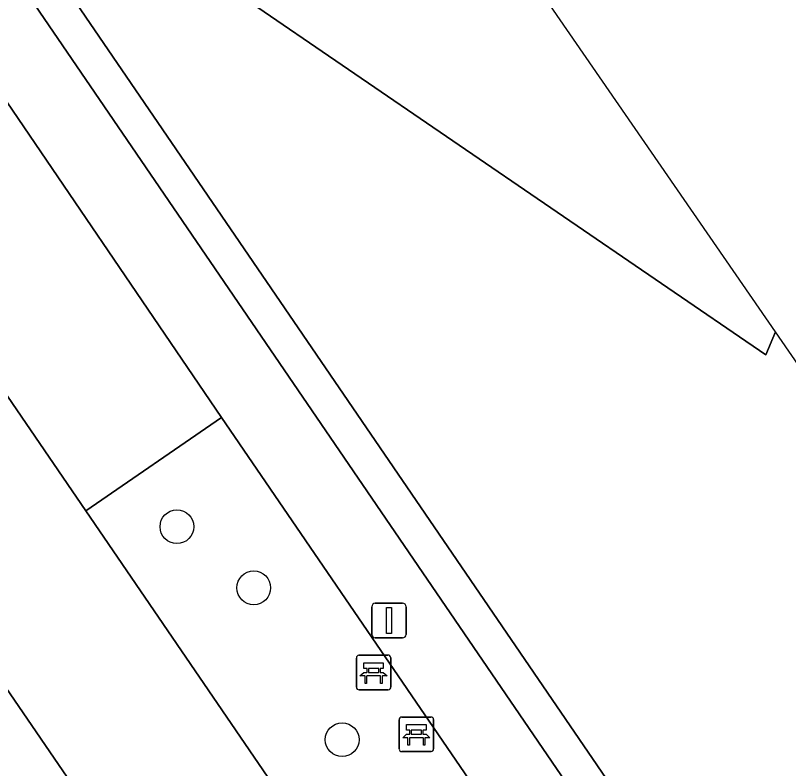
# Model space of a CAD drawing. Extents: x 155275 to 156265, y 382654 to 383635.
# Drawn here: x 155988.77 to 156011.15, y 383437.92 to 383459.72 of the extents above; entities that cross this region are included whole.
import ezdxf

# ---------------------------------------------------------------- set-up
doc = ezdxf.new("R2010")
doc.units = 0
for name, color, linetype in [('IMGEO_Bank', 7, 'Continuous'), ('IMGEO_Berm_groen', 7, 'Continuous'), ('IMGEO_Boom', 7, 'Continuous'), ('IMGEO_Groenvoorziening', 7, 'Continuous'), ('IMGEO_Lichtmast', 7, 'Continuous'), ('IMGEO_Loofbos', 7, 'Continuous'), ('IMGEO_Muur', 7, 'Continuous'), ('IMGEO_Parkeervlak_gesloten', 7, 'Continuous'), ('IMGEO_Rijbaan_lokaal_gesloten', 7, 'Continuous'), ('IMGEO_Voetpad_gesloten', 7, 'Continuous'), ('IMGEO_Voetpad_open', 7, 'Continuous')]:
    doc.layers.add(name, color=color, linetype=linetype)

msp = doc.modelspace()

# ---------------------------------------------------------------- linework, layer by layer
at = {"layer": 'IMGEO_Bank'}
for p, q in [((155998.713, 383441.204), (155999.554, 383441.204)), ((155999.554, 383441.204), (155998.713, 383441.204)), ((155998.638, 383440.279), (155998.638, 383441.12)), ((155998.638, 383441.12), (155998.638, 383440.279)), ((155999.638, 383441.129), (155999.638, 383440.288)), ((155999.638, 383440.288), (155999.638, 383441.129)), ((155998.947, 383440.71), (155998.947, 383440.816)), ((155998.991, 383440.816), (155998.991, 383440.71)), ((155999.279, 383440.822), (155998.997, 383440.822)), ((155999.285, 383440.71), (155999.285, 383440.816)), ((155999.329, 383440.816), (155999.329, 383440.71)), ((155999.335, 383440.602), (155998.942, 383440.602)), ((155998.997, 383440.704), (155999.279, 383440.704)), ((155999.563, 383440.204), (155998.722, 383440.204)), ((155998.722, 383440.204), (155999.563, 383440.204)), ((155999.95, 383439.413), (156000.791, 383439.413)), ((156000.791, 383439.413), (155999.95, 383439.413)), ((155999.875, 383438.488), (155999.875, 383439.329)), ((155999.875, 383439.329), (155999.875, 383438.488)), ((156000.875, 383439.338), (156000.875, 383438.497)), ((156000.875, 383438.497), (156000.875, 383439.338)), ((156000.184, 383438.919), (156000.184, 383439.025)), ((156000.228, 383439.025), (156000.228, 383438.919)), ((156000.516, 383439.031), (156000.234, 383439.031)), ((156000.522, 383438.919), (156000.522, 383439.025)), ((156000.566, 383439.025), (156000.566, 383438.919)), ((156000.572, 383438.811), (156000.179, 383438.811)), ((156000.234, 383438.913), (156000.516, 383438.913)), ((156000.8, 383438.413), (155999.959, 383438.413)), ((155999.959, 383438.413), (156000.8, 383438.413))]:
    msp.add_line(p, q, dxfattribs=at)
for points in [[(155998.941, 383440.822), (155998.855, 383440.822), (155998.855, 383440.983), (155999.418, 383440.983), (155999.418, 383440.822), (155999.335, 383440.822)], [(155998.885, 383440.602), (155998.743, 383440.602), (155998.855, 383440.704), (155998.941, 383440.704)], [(155998.935, 383440.595), (155998.935, 383440.388), (155998.892, 383440.388), (155998.892, 383440.595)], [(155999.335, 383440.704), (155999.418, 383440.704), (155999.53, 383440.602), (155999.391, 383440.602)], [(155999.385, 383440.595), (155999.385, 383440.388), (155999.341, 383440.388), (155999.341, 383440.595)], [(156000.178, 383439.031), (156000.092, 383439.031), (156000.092, 383439.192), (156000.655, 383439.192), (156000.655, 383439.031), (156000.572, 383439.031)], [(156000.122, 383438.811), (155999.98, 383438.811), (156000.092, 383438.913), (156000.178, 383438.913)], [(156000.172, 383438.804), (156000.172, 383438.597), (156000.129, 383438.597), (156000.129, 383438.804)], [(156000.572, 383438.913), (156000.655, 383438.913), (156000.767, 383438.811), (156000.628, 383438.811)], [(156000.622, 383438.804), (156000.622, 383438.597), (156000.578, 383438.597), (156000.578, 383438.804)]]:
    msp.add_lwpolyline(points, dxfattribs=at)
for centre, radius, start, end in [((155998.716, 383441.126), 0.0779, 92.4484, 184.2845), ((155998.716, 383441.126), 0.0779, 92.4484, 184.2845), ((155999.56, 383441.126), 0.0779, 2.4484, 94.2845), ((155999.56, 383441.126), 0.0779, 2.4484, 94.2845), ((155998.94, 383440.815), 0.00671, 2.8957, 87.1043), ((155998.997, 383440.815), 0.00671, 92.8957, 177.1043), ((155999.279, 383440.815), 0.00671, 2.8957, 87.1043), ((155999.336, 383440.815), 0.00671, 92.8957, 177.1043), ((155998.885, 383440.595), 0.00671, 2.8957, 87.1043), ((155998.942, 383440.595), 0.00671, 92.8957, 177.1043), ((155998.94, 383440.711), 0.00671, 272.8957, 357.1043), ((155998.997, 383440.711), 0.00671, 182.8957, 267.1043), ((155999.279, 383440.711), 0.00671, 272.8957, 357.1043), ((155999.336, 383440.711), 0.00671, 182.8957, 267.1043), ((155999.334, 383440.595), 0.00671, 2.8957, 87.1043), ((155999.391, 383440.595), 0.00671, 92.8957, 177.1043), ((155998.716, 383440.282), 0.0779, 182.4484, 274.2845), ((155998.716, 383440.282), 0.0779, 182.4484, 274.2845), ((155999.56, 383440.282), 0.0779, 272.4484, 4.2845), ((155999.56, 383440.282), 0.0779, 272.4484, 4.2845), ((155999.953, 383439.335), 0.0779, 92.4484, 184.2845), ((155999.953, 383439.335), 0.0779, 92.4484, 184.2845), ((156000.797, 383439.335), 0.0779, 2.4484, 94.2845), ((156000.797, 383439.335), 0.0779, 2.4484, 94.2845), ((156000.177, 383439.024), 0.00671, 2.8957, 87.1043), ((156000.234, 383439.024), 0.00671, 92.8957, 177.1043), ((156000.516, 383439.024), 0.00671, 2.8957, 87.1043), ((156000.573, 383439.024), 0.00671, 92.8957, 177.1043), ((156000.122, 383438.804), 0.00671, 2.8957, 87.1043), ((156000.179, 383438.804), 0.00671, 92.8957, 177.1043), ((156000.177, 383438.92), 0.00671, 272.8957, 357.1043), ((156000.234, 383438.92), 0.00671, 182.8957, 267.1043), ((156000.516, 383438.92), 0.00671, 272.8957, 357.1043), ((156000.573, 383438.92), 0.00671, 182.8957, 267.1043), ((156000.571, 383438.804), 0.00671, 2.8957, 87.1043), ((156000.628, 383438.804), 0.00671, 92.8957, 177.1043), ((155999.953, 383438.491), 0.0779, 182.4484, 274.2845), ((155999.953, 383438.491), 0.0779, 182.4484, 274.2845), ((156000.797, 383438.491), 0.0779, 272.4484, 4.2845), ((156000.797, 383438.491), 0.0779, 272.4484, 4.2845)]:
    msp.add_arc(centre, radius, start, end, dxfattribs=at)
at = {"layer": 'IMGEO_Berm_groen'}
msp.add_lwpolyline([(155994.734, 383448.083), (155990.809, 383445.385), (156017.912, 383405.711), (156021.864, 383408.418)], close=True, dxfattribs=at)
at = {"layer": 'IMGEO_Boom'}
for centre in [(155993.445, 383444.921), (155995.669, 383443.152), (155998.227, 383438.757)]:
    msp.add_circle(centre, 0.489, dxfattribs=at)
at = {"layer": 'IMGEO_Groenvoorziening'}
for points in [[(156077.613, 383392.955), (156060.906, 383377.872), (156033.643, 383417.396), (156029.627, 383419.53), (156026.666, 383422.619), (156024.014, 383425.859), (156021.583, 383429.16), (156019.834, 383431.785), (156017.964, 383435.163), (156016.546, 383438.011), (156015.933, 383441.442), (156016.071, 383442.87), (156015.918, 383443.091), (156010.766, 383450.56), (156010.491, 383449.896), (155989.351, 383464.352), (155992.741, 383476.69), (155966.951, 383514.078), (155939.575, 383524.181), (155936.941, 383516.936), (155887.28, 383532.207), (155890.193, 383542.405)], [(155860.774, 383539.484), (155872.009, 383535.388), (155874.61, 383534.44), (155879.334, 383532.718), (155948.02, 383507.678), (155961.313, 383502.832), (156024.216, 383410.791), (156045.134, 383380.182), (156062.326, 383354.842), (156061.594, 383354.31), (156061.773, 383354.047), (156065.694, 383357.527)]]:
    msp.add_lwpolyline(points, dxfattribs=at)
at = {"layer": 'IMGEO_Lichtmast'}
for p, q in [((155999.086, 383441.804), (155999.086, 383442.604)), ((155999.086, 383442.604), (155999.086, 383441.804)), ((155999.186, 383442.704), (155999.976, 383442.704)), ((155999.976, 383442.704), (155999.186, 383442.704)), ((156000.076, 383442.604), (156000.076, 383441.804)), ((156000.076, 383441.804), (156000.076, 383442.604)), ((155999.976, 383441.704), (155999.186, 383441.704)), ((155999.186, 383441.704), (155999.976, 383441.704))]:
    msp.add_line(p, q, dxfattribs=at)
msp.add_lwpolyline([(155999.506, 383442.579), (155999.656, 383442.579), (155999.656, 383441.829), (155999.506, 383441.829), (155999.506, 383442.579)], dxfattribs=at)
for centre, start, end in [((155999.186, 383442.604), 90, 180), ((155999.186, 383442.604), 90, 180), ((155999.976, 383442.604), 0, 90), ((155999.976, 383442.604), 360, 90), ((155999.186, 383441.804), 180, 270), ((155999.186, 383441.804), 180, 270), ((155999.976, 383441.804), 270, 0), ((155999.976, 383441.804), 270, 0)]:
    msp.add_arc(centre, 0.1, start, end, dxfattribs=at)
at = {"layer": 'IMGEO_Loofbos'}
msp.add_lwpolyline([(156010.766, 383450.56), (155992.741, 383476.69), (155989.351, 383464.352), (156010.491, 383449.896)], close=True, dxfattribs=at)
at = {"layer": 'IMGEO_Muur'}
msp.add_lwpolyline([(155853.664, 383555.887), (155849.008, 383542.715), (155933.682, 383511.885), (155960.607, 383502.077), (156005.367, 383436.549), (156022.591, 383411.367), (156024.216, 383410.791), (155961.313, 383502.832), (155948.02, 383507.678), (155879.334, 383532.718), (155874.61, 383534.44), (155872.009, 383535.388), (155860.774, 383539.484), (155850.28, 383543.31), (155854.71, 383555.5)], close=True, dxfattribs=at)
at = {"layer": 'IMGEO_Parkeervlak_gesloten'}
msp.add_lwpolyline([(155987.693, 383458.424), (155983.746, 383455.707), (155990.809, 383445.385), (155994.734, 383448.083)], close=True, dxfattribs=at)
at = {"layer": 'IMGEO_Rijbaan_lokaal_gesloten'}
for points in [[(155853.664, 383555.887), (155848.443, 383557.813), (155839.582, 383533.423), (155873.88, 383520.938), (155953.014, 383492.142), (155990.266, 383437.67), (156009.401, 383409.628), (156027.144, 383383.663), (156049.518, 383350.943)], [(156017.912, 383405.711), (155990.809, 383445.385), (155983.746, 383455.707)]]:
    msp.add_lwpolyline(points, dxfattribs=at)
at = {"layer": 'IMGEO_Voetpad_gesloten'}
for points in [[(156022.591, 383411.367), (156005.367, 383436.549), (155960.607, 383502.077)], [(155987.693, 383458.424), (155994.734, 383448.083), (156021.864, 383408.418)]]:
    msp.add_lwpolyline(points, dxfattribs=at)
at = {"layer": 'IMGEO_Voetpad_open'}
msp.add_lwpolyline([(156049.518, 383350.943), (156027.144, 383383.663), (156009.401, 383409.628), (155990.266, 383437.67), (155953.014, 383492.142), (155873.88, 383520.938), (155839.582, 383533.423), (155848.443, 383557.813), (155845.338, 383558.959)], dxfattribs=at)

doc.saveas('drawing.dxf')
